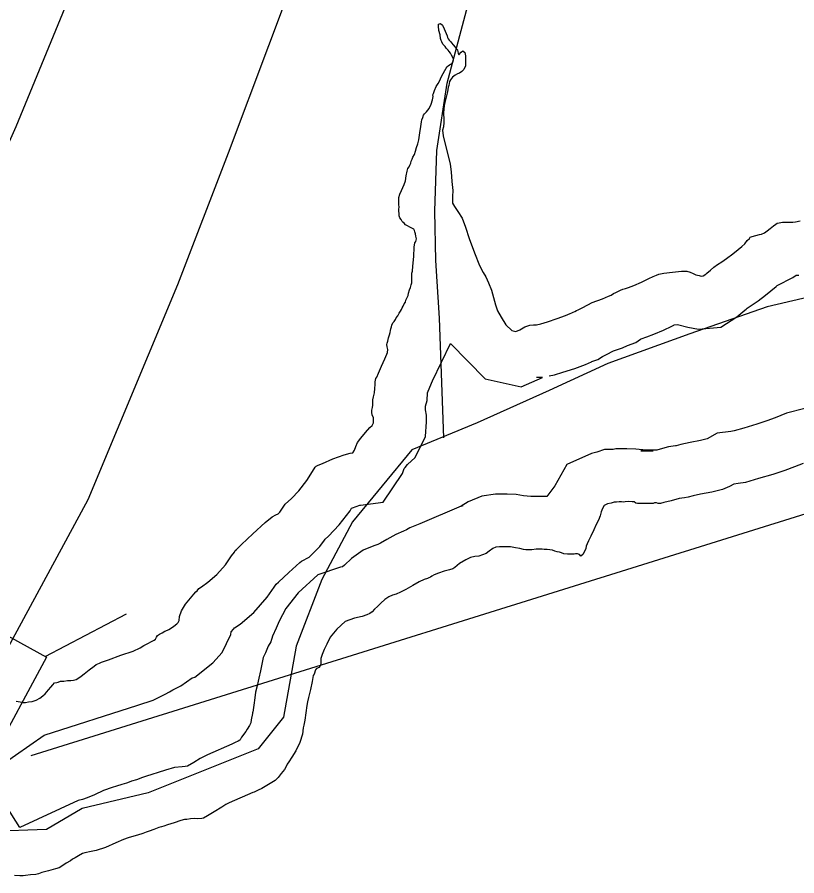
# Model space of a CAD drawing. Extents: x 1662474 to 1856135, y 779280 to 917889.
# Drawn here: x 1732919 to 1734028, y 799234 to 800456 of the extents above; entities that cross this region are included whole.
import ezdxf

# ---------------------------------------------------------------- set-up
doc = ezdxf.new("R2010")
doc.units = 0
for name, color, linetype in [('Exist Boundary Political City Limit New', 7, 'Continuous'), ('Exist Hydrographic Buffer Line', 7, 'Continuous'), ('Exist Hydrographic Lake Shore', 7, 'Continuous'), ('Exist Hydrographic Misc Water Feature', 7, 'Continuous'), ('Exist Road Primary Interstate Divided Center Attributed', 7, 'Continuous'), ('Exist Road Primary Interstate Structure Standard Bridge CELL', 7, 'Continuous'), ('Exist Road Primary Interstate Structure Standard Bridge Number Label', 7, 'Continuous'), ('Map Preparation Boundary City Limit Buffer Line', 7, 'Continuous')]:
    doc.layers.add(name, color=color, linetype=linetype)

msp = doc.modelspace()

# ---------------------------------------------------------------- linework, layer by layer
at = {"layer": 'Exist Boundary Political City Limit New'}
msp.add_lwpolyline([(1734073.6, 800063.8), (1733986.1, 800043.5), (1733875.9, 800005.3), (1733759.5, 799963.1), (1733676.2, 799924.5), (1733573.8, 799878.8), (1733480.6, 799840.2), (1733396.4, 799737.6), (1733352.6, 799655.7), (1733316.4, 799561.1), (1733298.2, 799459.9), (1733262.1, 799415), (1733105.5, 799352.2), (1733012, 799330.1), (1732960.9, 799300.2), (1732881.6, 799297.6)], dxfattribs=at)
at = {"layer": 'Exist Hydrographic Buffer Line'}
for points in [[(1733676.3, 799945.3), (1733683.5, 799947.1), (1733695.6, 799950.5), (1733712.4, 799956), (1733727.7, 799961.7), (1733736.4, 799965.5), (1733736.8, 799965.7), (1733745.1, 799968.7), (1733751.7, 799972.8), (1733757.8, 799975.8), (1733767.6, 799980.8), (1733780.4, 799985.5), (1733787.7, 799988.8), (1733799.3, 799992.7), (1733806.2, 799997.7), (1733807.1, 799998), (1733814.8, 800000.8), (1733824.7, 800004.5), (1733838.7, 800010.6), (1733850.4, 800016.3), (1733853.2, 800017.6), (1733853.7, 800017.8), (1733858.8, 800018.4), (1733873.1, 800014.7), (1733888.4, 800011.8), (1733920.4, 800014.5), (1733943, 800029.3), (1733948.9, 800034.1), (1733954.4, 800038.9), (1733956.1, 800040.4), (1733957.8, 800041.6), (1733963.5, 800045.4), (1733973.1, 800052), (1733983.7, 800060.3), (1733991.5, 800066.5), (1733998.9, 800072.5), (1734000.3, 800073.8), (1734022.6, 800085.2), (1734027.2, 800088.8), (1734031.1, 800088.8)], [(1732876, 799377.4), (1732957.6, 799434.3), (1733091.1, 799477.1), (1733112.6, 799484.4), (1733129.9, 799492.6), (1733135.9, 799496.2), (1733140.9, 799498.7), (1733145.4, 799501.3), (1733152.3, 799504.7), (1733168.4, 799515.9), (1733172.1, 799516.9), (1733197.5, 799537.5), (1733211, 799551.9), (1733223.2, 799577.4), (1733223.6, 799581.3), (1733226.9, 799585.2), (1733228.5, 799587), (1733236.4, 799592.4), (1733255.9, 799609), (1733275.1, 799630.6), (1733284.7, 799644.9), (1733288, 799649), (1733290.9, 799652), (1733305.7, 799665.6), (1733321.3, 799680.1), (1733323.7, 799682.1), (1733334.8, 799687.7), (1733349.9, 799702.8), (1733356.5, 799711.8), (1733357.4, 799713), (1733362.1, 799717.4), (1733377.2, 799733.4), (1733392.8, 799753.6), (1733395.1, 799757.3), (1733396.3, 799757.8), (1733407, 799761.5), (1733407.7, 799761.7), (1733440.1, 799765.8), (1733467.3, 799806.6), (1733469.6, 799813.5), (1733471.2, 799815.3), (1733474.7, 799819.3), (1733485.7, 799829.4), (1733500, 799859.4), (1733501.4, 799879.8), (1733501.4, 799889.6), (1733500.3, 799897.3), (1733500.4, 799897.6), (1733500.4, 799902.5), (1733502.4, 799910.5), (1733502.8, 799921.2), (1733506.3, 799929.1), (1733510.3, 799938.2), (1733535.6, 799991.3)], [(1733535.6, 799991.3), (1733585, 799941.2), (1733636.3, 799929.9), (1733666.7, 799943.1), (1733658.1, 799943.1)], [(1734039.5, 799899.2), (1734013.5, 799892.3), (1733997.6, 799885.9), (1733985.6, 799881.5), (1733971.6, 799876.5), (1733953, 799871.2), (1733939.3, 799867.1), (1733934.3, 799866.4), (1733915.2, 799863.8), (1733900.7, 799856), (1733899, 799855.3), (1733891.2, 799853.3), (1733876.8, 799850.7), (1733863.1, 799847.7), (1733856.9, 799846), (1733855.8, 799845.8), (1733846, 799844.4), (1733830.8, 799840.3), (1733829, 799839.8), (1733813.6, 799839.8), (1733810.5, 799838.8), (1733817.8, 799838.8), (1733814.9, 799838.8), (1733811.6, 799838.8), (1733806.6, 799838.8), (1733824.1, 799838.8), (1733823.9, 799838.9), (1733799.5, 799841.2), (1733786.7, 799841.8), (1733782.6, 799841.4), (1733770.8, 799841.4), (1733767, 799840.9), (1733754.8, 799840.9), (1733743.8, 799836.7), (1733736.1, 799835.2), (1733701.2, 799819.2), (1733684, 799788.8), (1733672.7, 799773.9), (1733662.1, 799773.9), (1733652.1, 799773.9), (1733649.9, 799773.6), (1733639.5, 799774.9), (1733629, 799776.8), (1733616.4, 799777.3), (1733610.1, 799777.3), (1733599.8, 799777.3), (1733580.1, 799774.4), (1733560.9, 799766.4), (1733550.9, 799759.9), (1733553.8, 799760.8)], [(1733550.9, 799759.9), (1733492.2, 799735.1), (1733477.7, 799729.3), (1733473.3, 799726.4), (1733468.9, 799724.7), (1733458.1, 799719.8), (1733445, 799712.7), (1733436.2, 799707.5), (1733432.6, 799705.7), (1733431.1, 799705), (1733426.8, 799703.6), (1733411.5, 799697.4), (1733395.1, 799685.6), (1733385, 799676.4), (1733382.3, 799673.8), (1733379.4, 799673.2), (1733347.2, 799662.5), (1733318.9, 799636.6), (1733301.4, 799614.6), (1733292.1, 799596.4), (1733287.7, 799586.5), (1733282.7, 799575.3), (1733280.3, 799567.2), (1733276.2, 799561.1), (1733272.8, 799551.5), (1733269.3, 799544.8), (1733265.3, 799526), (1733263.1, 799515.3), (1733260.7, 799504.8), (1733258.6, 799495.5), (1733257.4, 799487.7), (1733255.8, 799477.3), (1733254.4, 799467.2), (1733254.3, 799466.7), (1733253.9, 799465.4), (1733252.2, 799456.1), (1733251.7, 799451.8), (1733250, 799448.3), (1733246.6, 799442.8), (1733244.5, 799439.4), (1733238.4, 799431.4), (1733236.7, 799427.6), (1733235.9, 799427.1), (1733233.8, 799425.9), (1733229.3, 799423.9), (1733224.6, 799421.4), (1733190, 799406.3), (1733179.6, 799401.4), (1733170.6, 799395.6), (1733161.7, 799390.2), (1733158.4, 799389.8), (1733154, 799389.4), (1733143, 799388.5), (1733130.4, 799384.6), (1733119.9, 799381.4), (1733110.7, 799378.3), (1733103.2, 799376.1), (1733100.7, 799375.1), (1733097.5, 799374.2), (1733089.3, 799371.1), (1733081.9, 799368.8), (1733076.4, 799366.6), (1733075.1, 799366.1), (1733068.3, 799364.1), (1733060.8, 799361.7), (1733054.4, 799359.9), (1733042.3, 799355.5), (1733029.4, 799349.6), (1733019, 799345.2), (1733012.4, 799343.1), (1733006.3, 799341.7), (1732923, 799303.2), (1732876, 799377.4)]]:
    msp.add_lwpolyline(points, dxfattribs=at)
at = {"layer": 'Exist Hydrographic Lake Shore'}
for points in [[(1733536.1, 800388.7), (1733537.9, 800390.2), (1733539.5, 800392.1), (1733540.2, 800395.2), (1733539.5, 800397.1), (1733537.1, 800401.6), (1733535.5, 800404.4), (1733533.8, 800406.5), (1733532.6, 800408.4), (1733529.5, 800411.5), (1733528, 800413.6), (1733526.1, 800415.7), (1733524.8, 800417.3), (1733523.2, 800420.4), (1733522.5, 800422.2), (1733521.6, 800425.4), (1733520.9, 800430.4), (1733519.2, 800436.7), (1733518.5, 800442.8), (1733518.5, 800445.6), (1733521.6, 800446.4), (1733524.5, 800444.3), (1733526.9, 800438.8), (1733529.5, 800432.2), (1733530.9, 800428.8), (1733531.6, 800426.8), (1733532.4, 800424.9), (1733533.8, 800422.6), (1733535.5, 800420.7), (1733537.1, 800418.9), (1733539.5, 800416), (1733542.4, 800412.8), (1733544, 800411), (1733545.5, 800409.1), (1733546, 800406.2), (1733546.4, 800404.4), (1733547.4, 800402.1), (1733551, 800405.8), (1733553.4, 800407.8), (1733556.2, 800405.2), (1733557.1, 800400.5), (1733557.1, 800391.1), (1733556.9, 800386.3), (1733554.8, 800381.1), (1733551.9, 800378.4), (1733548.4, 800375.8), (1733545.8, 800374.8), (1733542.6, 800372.9), (1733538.5, 800370.3), (1733535.5, 800366.6), (1733534.2, 800364.2), (1733533.8, 800361.4), (1733533.2, 800358.5), (1733532.6, 800356.1), (1733531.9, 800352.8), (1733531.4, 800349.1), (1733530, 800343.8), (1733528.5, 800337.8), (1733527.6, 800334.4), (1733526.6, 800329.9), (1733526.1, 800324.9), (1733525.6, 800319.6), (1733525.6, 800316.5), (1733526.1, 800312.3), (1733526.1, 800305.8), (1733525.6, 800299.7), (1733524.2, 800294.7), (1733525.4, 800286.8), (1733528.5, 800273.2), (1733532.4, 800258.2), (1733535.2, 800246.4), (1733536.6, 800235.4), (1733537.6, 800222), (1733539, 800209.1), (1733538.5, 800200.5), (1733538.5, 800194.7), (1733538.8, 800190.8), (1733541.4, 800186.1), (1733546, 800179.2), (1733552.1, 800169.5), (1733556.9, 800156.9), (1733562.4, 800140.9), (1733570, 800120.4), (1733577.2, 800102.3), (1733582, 800092.4), (1733585.8, 800086.1), (1733589.9, 800077.7), (1733594.1, 800067.4), (1733596.8, 800056.9), (1733599.6, 800046.4), (1733602.8, 800038), (1733607.8, 800029.1), (1733614.5, 800018.1), (1733622.8, 800009.7), (1733628.8, 800008.4), (1733634.2, 800010.8), (1733641.6, 800014.9), (1733648.4, 800017.6), (1733653.6, 800018.1), (1733658.1, 800018.1)], [(1733451, 800012.1), (1733451.6, 800014.9), (1733452.4, 800017.6), (1733453.9, 800020.7), (1733455.5, 800022.8), (1733457.4, 800025.7), (1733458.6, 800028.1), (1733460.8, 800030.9), (1733462.9, 800034.6), (1733464.4, 800037.5), (1733465.8, 800039.6), (1733466.8, 800042.2), (1733468.4, 800044.3), (1733470, 800048), (1733471.5, 800050.4), (1733472, 800053.2), (1733473.6, 800055.9), (1733475.5, 800059.6), (1733476.2, 800063.2), (1733477.5, 800067.9), (1733478.9, 800071.1), (1733479.9, 800074.8), (1733480.5, 800077.9), (1733480.5, 800080.8), (1733480.8, 800083.9), (1733480.5, 800086.9), (1733480.5, 800089.2), (1733480.8, 800091.6), (1733481.5, 800094.4), (1733482.2, 800101.6), (1733483.4, 800115.2), (1733484.1, 800128.3), (1733485.1, 800134.4), (1733486.5, 800136.4), (1733486.8, 800138.3), (1733487.2, 800140.1), (1733486.5, 800144.3), (1733485.8, 800147.2), (1733484.9, 800150.1), (1733484.6, 800151.9), (1733483.6, 800154.1), (1733481.5, 800154.8), (1733477.9, 800156.9), (1733474.4, 800158.8), (1733471.5, 800160.3), (1733469.6, 800162.7), (1733468.1, 800163.8), (1733466.8, 800165.1), (1733465.5, 800167.7), (1733463.6, 800170.3), (1733462.9, 800173.2), (1733462.6, 800176.1), (1733462.4, 800179.5), (1733462.4, 800182.4), (1733462.9, 800185.2), (1733462.4, 800189.2), (1733462.1, 800191.3), (1733462.1, 800194.7), (1733462.4, 800198.9), (1733463.6, 800203.6), (1733466, 800208.9), (1733468.1, 800213.1), (1733470, 800217.6), (1733471.5, 800222.6), (1733472.9, 800229.9), (1733473.9, 800236.4), (1733475.2, 800240.4), (1733476.8, 800242.5), (1733478.1, 800245.1), (1733479.1, 800248), (1733479.9, 800250.9), (1733481.2, 800253.5), (1733482.2, 800256.4), (1733484.4, 800260.1), (1733485.8, 800265.1), (1733487.5, 800270.1), (1733489.4, 800275.3), (1733490.6, 800281.1), (1733492.2, 800290.8), (1733493.6, 800300.2), (1733494.4, 800306.8), (1733495.1, 800309.7), (1733496.5, 800312.6), (1733497.2, 800316), (1733498.9, 800318.1), (1733501.8, 800320.7), (1733505.4, 800325.7), (1733508.2, 800332), (1733510.1, 800338), (1733510.9, 800342.8), (1733510.4, 800344.9), (1733511.6, 800347.2), (1733513.2, 800351.1), (1733515.4, 800356.7), (1733518, 800361.4), (1733520.4, 800365.6), (1733522.5, 800370.3), (1733525.4, 800375.3), (1733527.6, 800379.5), (1733529.5, 800382.9)], [(1733529.5, 800382.9), (1733531.1, 800384.8), (1733532.4, 800386.3), (1733534.2, 800387.6), (1733536.1, 800388.7)], [(1733658.1, 800018.1), (1733664.4, 800019.6), (1733673.9, 800022.2), (1733687.5, 800026.8), (1733699.4, 800031.2), (1733705.9, 800034.1), (1733708.2, 800035.1), (1733710.4, 800035.9), (1733712.5, 800036.7), (1733715.1, 800038.3), (1733717.1, 800039.3), (1733724, 800042.8), (1733737.4, 800049.6), (1733752.1, 800055.1), (1733760.5, 800058.8), (1733764.4, 800060.1), (1733767.6, 800062.4), (1733770.8, 800064), (1733773.9, 800065.6), (1733777.5, 800067.4), (1733780.8, 800068.5), (1733784.4, 800069.5), (1733788.9, 800071.1), (1733796.5, 800074), (1733807.2, 800078.7), (1733818, 800083.9), (1733824.2, 800086.9), (1733828.5, 800088.4), (1733832.1, 800090), (1733839.2, 800091.6), (1733851.6, 800093.1), (1733864.4, 800094.4), (1733872, 800094.4), (1733876.5, 800092.9), (1733880.8, 800091.1), (1733884.6, 800089.2), (1733889.6, 800087.9), (1733892.2, 800087.4), (1733895.1, 800087.6), (1733898.8, 800090), (1733900.4, 800091.3), (1733905.4, 800095.8), (1733910.4, 800099.9), (1733915.6, 800103.6), (1733921.6, 800107.6), (1733928.5, 800112.3), (1733937.1, 800119.1), (1733944.8, 800125.2), (1733950, 800129.4), (1733954.2, 800133.3), (1733957.6, 800138), (1733960.8, 800140.9), (1733962, 800142.8), (1733964.6, 800143.6), (1733969.9, 800144.9), (1733975.1, 800146.4), (1733978.1, 800146.7), (1733982.2, 800148.8), (1733986, 800151.7), (1733990.6, 800154.8), (1733995.1, 800159), (1733998.5, 800161.1), (1734000.4, 800162.4), (1734003.2, 800163.2), (1734007.8, 800164), (1734013.5, 800163.8), (1734019.5, 800163.8), (1734022.8, 800163.8), (1734026.4, 800164.6), (1734032.9, 800166.1)], [(1733066.8, 799548), (1733084.4, 799554.1), (1733094.4, 799558.8), (1733099.6, 799561.9), (1733105.4, 799564.8), (1733110.4, 799567.7), (1733114.2, 799569.6), (1733116.1, 799570.9), (1733117.8, 799573.8), (1733119.2, 799576.1), (1733121.6, 799577.9), (1733125.4, 799580), (1733129.5, 799582.4), (1733133.2, 799583.9), (1733135.2, 799584.5), (1733137.6, 799586.3), (1733142.1, 799589.2), (1733146.4, 799592.6), (1733148.4, 799594.8), (1733149.8, 799597.6), (1733150.2, 799603.1), (1733153.1, 799611.2), (1733158.9, 799620.7), (1733165.8, 799629.1), (1733170.8, 799634.9), (1733173.6, 799638.1), (1733175.2, 799639.9), (1733177.6, 799642.8), (1733181.5, 799645.6), (1733190.6, 799651.9), (1733203.2, 799662.7), (1733215.6, 799676.6), (1733224.2, 799689.5), (1733228.5, 799694.8), (1733229.5, 799697.1), (1733231.4, 799698.4), (1733238.5, 799705.8), (1733254.8, 799720.7), (1733272, 799736.8), (1733282, 799744.9), (1733287.2, 799747.8), (1733290.4, 799749.3), (1733292.8, 799751.7), (1733295.6, 799755.6), (1733300.6, 799762.7), (1733309.4, 799770.8), (1733320.1, 799782.1), (1733331.4, 799796.8), (1733339.5, 799809.4), (1733343.1, 799815.4), (1733344.8, 799817.1), (1733347.4, 799818.4), (1733353.9, 799821), (1733368.6, 799827.6), (1733384.4, 799833.1), (1733392.8, 799835.4), (1733396.8, 799835.9), (1733399.4, 799839.9), (1733401.1, 799845.1), (1733403.5, 799850.4), (1733408, 799856.9), (1733414.9, 799864.8), (1733421.1, 799871.9), (1733424.2, 799874.8), (1733426.1, 799878.7), (1733426.4, 799882.4), (1733426.4, 799884.5), (1733426.1, 799886.3), (1733424.5, 799889.5), (1733424, 799893.7), (1733424, 799896.8), (1733424.8, 799900.2), (1733425.4, 799903.9), (1733425.4, 799906.2), (1733425.4, 799908.9), (1733425.4, 799911.5), (1733426.4, 799915.8), (1733427.8, 799921.2), (1733428, 799927.5), (1733428.5, 799933.3), (1733428.8, 799937), (1733429.2, 799939.1), (1733429.5, 799941.7), (1733430.9, 799943.6), (1733433.2, 799949.3), (1733437.6, 799959.3), (1733442.1, 799969.5), (1733445.2, 799976.1), (1733446, 799978.7), (1733446.4, 799982.9), (1733446, 799984.8), (1733445.8, 799986.9), (1733445.2, 799990), (1733445.5, 799992.1), (1733446.4, 799994.8), (1733447.6, 799999.4), (1733449, 800003.6), (1733450, 800007.1), (1733450.2, 800009.9), (1733451, 800012.1)], [(1734037.1, 799821), (1734024.8, 799816), (1734011.4, 799811), (1733994.4, 799804.9), (1733973.9, 799799.2), (1733955.5, 799793.7), (1733944.8, 799792.1), (1733938.8, 799791.3), (1733932.4, 799787.9), (1733922.4, 799783.9), (1733907.5, 799780), (1733891.5, 799777.1), (1733880.8, 799774.8), (1733873.9, 799772.9), (1733868.6, 799771.9), (1733861.2, 799770.8), (1733849.8, 799767.7), (1733839.2, 799765.1), (1733834.5, 799764), (1733830.9, 799764), (1733828.5, 799764.8), (1733826.1, 799764.8), (1733823.8, 799764), (1733820.6, 799763.8), (1733817.8, 799763.8), (1733814.9, 799763.8), (1733811.6, 799763.8), (1733806.6, 799763.8), (1733801.8, 799763.8), (1733799.4, 799764.2), (1733796.8, 799766.1), (1733794.1, 799766.4), (1733788.9, 799766.6), (1733784.1, 799766.1), (1733781.8, 799765.6), (1733779.1, 799766.4), (1733775.8, 799766.4), (1733772, 799765.9), (1733768.6, 799765.9), (1733764.4, 799764.2), (1733759.1, 799763.2), (1733754.5, 799761.1), (1733752.1, 799756.9), (1733750.2, 799751.9), (1733748.4, 799746.4), (1733746, 799740.4), (1733743.1, 799734.1), (1733739.5, 799726.5), (1733735.5, 799717.6), (1733731.9, 799710.8), (1733730.2, 799706.6), (1733728.8, 799703.1), (1733728, 799700), (1733726.1, 799695.5), (1733724, 799691.3), (1733720.9, 799689.2), (1733719.2, 799691.3), (1733716.4, 799692.1), (1733713.5, 799692.1), (1733711.6, 799691.6), (1733709.2, 799691.6), (1733706.6, 799691.6), (1733702, 799691.6), (1733696.8, 799692.1), (1733693.6, 799693.9), (1733690.6, 799694.8), (1733687.5, 799695.2), (1733684.1, 799696.1), (1733680.8, 799697.4), (1733677.2, 799698.1), (1733673.4, 799698.4), (1733669.1, 799698.4), (1733666, 799698.9), (1733662.1, 799698.9), (1733657.4, 799698.9), (1733651.6, 799698.1), (1733647.4, 799697.9), (1733643.1, 799697.9), (1733639.5, 799698.4), (1733634.2, 799700), (1733628.2, 799700.8), (1733620.9, 799702.1), (1733614.9, 799702.3), (1733610.1, 799702.3), (1733605.4, 799702.3), (1733600.4, 799701.6), (1733595.9, 799699.7), (1733590.6, 799696.3), (1733586.5, 799692.9), (1733581.2, 799690.8), (1733576, 799689.2)], [(1733576, 799689.2), (1733570.5, 799688.4), (1733564.4, 799687.1), (1733557.4, 799683.7), (1733548.4, 799678.4)], [(1733548.4, 799678.4), (1733541.9, 799672.9), (1733539.2, 799671.1), (1733534.2, 799669.5), (1733526.6, 799667.7), (1733518.5, 799664.8), (1733512.5, 799662.4), (1733509.4, 799660.4), (1733507.2, 799659.1), (1733504.9, 799658), (1733502.8, 799657.4), (1733498.2, 799655.6), (1733491.2, 799652.5), (1733482, 799647.5), (1733472.2, 799641.7), (1733464.4, 799637.8), (1733458.4, 799635.1), (1733453.1, 799633.3), (1733447.9, 799631.2), (1733442.4, 799627.2), (1733436.6, 799622), (1733431.9, 799617.3), (1733427.8, 799613.4), (1733424.2, 799609.9), (1733421.1, 799607.6), (1733416.6, 799605.5), (1733410.1, 799603.1), (1733399.4, 799600.8), (1733386, 799596.3), (1733373.9, 799585.2), (1733364.8, 799573.8), (1733359.8, 799564), (1733356.2, 799556.1), (1733353.1, 799549.1), (1733351.4, 799543.3), (1733351.4, 799539.1), (1733351.4, 799534.9), (1733348.8, 799530.7), (1733345, 799529.1), (1733343.8, 799527.2), (1733341.6, 799521.2), (1733340.5, 799519.1), (1733338.8, 799510.8), (1733336.4, 799499.2), (1733333.8, 799487.9), (1733332.4, 799481.9), (1733331.6, 799476.6), (1733330, 799466.1), (1733328.5, 799455.9), (1733327.8, 799451.2), (1733327.1, 799448.8), (1733326.4, 799444.9), (1733325.4, 799435.9), (1733321.6, 799424.1), (1733315.9, 799412.3), (1733310.1, 799402.9), (1733305.9, 799396.3), (1733303.5, 799393.2), (1733302, 799389.8), (1733299.6, 799385.6), (1733295.1, 799380.1), (1733290.4, 799374), (1733286.5, 799369.8), (1733281.5, 799367.2), (1733274.4, 799362.7), (1733267.4, 799358.8), (1733262.1, 799356.4), (1733256.6, 799353.5), (1733254.8, 799352.8), (1733221.1, 799338.1), (1733216.1, 799335.7), (1733210.4, 799332), (1733199.6, 799325.4), (1733189.9, 799319.9), (1733184.6, 799316.5), (1733182.2, 799316), (1733176, 799315.5), (1733171.2, 799315.8), (1733165.8, 799315.2), (1733160.5, 799314.7), (1733157.4, 799314.4), (1733152.4, 799312.9), (1733142.6, 799309.9), (1733133.2, 799306.8), (1733128, 799305.2), (1733124.8, 799303.9), (1733120.9, 799302.9), (1733114, 799300.2), (1733107.2, 799298.1), (1733102.8, 799296.3), (1733098.2, 799294.8), (1733090.4, 799292.4), (1733082, 799289.8), (1733077.2, 799288.4), (1733070.8, 799286.1), (1733059.8, 799281.1), (1733045.2, 799274.8), (1733031.9, 799270.6), (1733022.5, 799268.5), (1733017.8, 799267.4)], [(1732918.2, 799482.9), (1732923.8, 799481.6), (1732927.8, 799480.8), (1732931.4, 799480.8), (1732935.6, 799481.6), (1732940.9, 799482.4), (1732946.4, 799484), (1732951.6, 799486.9), (1732956, 799490.2), (1732959.2, 799493.1), (1732961.5, 799496.1), (1732964.1, 799498.9), (1732967.4, 799502.9), (1732970, 799506.2), (1732972.4, 799508.9), (1732975.8, 799509.2), (1732977.6, 799509.9), (1732981.2, 799511.2), (1732985.8, 799511.2), (1732991.2, 799512.1), (1732995.6, 799512.3), (1732999.4, 799512.6), (1733003.2, 799513.6), (1733007.2, 799516), (1733010.4, 799518.1), (1733014.9, 799521.8), (1733021.9, 799527.2), (1733029, 799532.5), (1733031.9, 799534.9), (1733034, 799535.7), (1733036.4, 799536.8), (1733039.5, 799538.1), (1733049.2, 799541.7), (1733066.8, 799548)], [(1733017.8, 799267.4), (1733015.4, 799266.9), (1733012.5, 799265.9), (1733006.8, 799263), (1733002, 799260.1), (1732998.2, 799258), (1732995.4, 799255.6), (1732988.9, 799252.2), (1732982.9, 799248.2), (1732978.9, 799245.9), (1732973.9, 799244.3), (1732963.9, 799241.7), (1732954.5, 799239.1), (1732949.8, 799237.2), (1732945.8, 799236.4), (1732938.5, 799235.9), (1732931.4, 799234.9), (1732927.8, 799234.4), (1732923.2, 799234.6), (1732915.4, 799234.9)]]:
    msp.add_lwpolyline(points, dxfattribs=at)
at = {"layer": 'Exist Hydrographic Misc Water Feature'}
msp.add_lwpolyline([(1733526.3, 799857.5), (1733519.9, 800027.6), (1733514.8, 800109.7), (1733513.4, 800179.7), (1733516.3, 800265.7), (1733531.2, 800361.6), (1733576.7, 800533.2), (1733597.5, 800611), (1733622.5, 800716.9), (1733622.7, 800730.9)], dxfattribs=at)
at = {"layer": 'Exist Road Primary Interstate Divided Center Attributed'}
for points in [[(1732810.8, 799383.2), (1732884.3, 799519), (1733020.3, 799769.7), (1733147.8, 800075.5), (1733220.1, 800262.4), (1733334.8, 800568.2), (1733419.8, 800810.4), (1733619.6, 801328.6), (1733722.4, 801604.7), (1733956.2, 802246.1), (1734100.7, 802632.6), (1734168.6, 802823.8), (1734301.2, 803184.8), (1734377.7, 803376), (1734535, 803796.5), (1734709.2, 804259.5), (1734858.8, 804675.8), (1735105.3, 805334.2), (1735334.8, 805941.6), (1735446.1, 806295.7), (1735507.6, 806511.1)], [(1735348.6, 806481.6), (1735313.4, 806334.8), (1735210.5, 805982.4), (1735050.3, 805524.1), (1734859.3, 805040.5), (1734718.7, 804707.6), (1734203, 803473.9), (1734106.1, 803211.4), (1733320.2, 801277.4), (1732917.3, 800299.4), (1732688.2, 799785.9)]]:
    msp.add_lwpolyline(points, dxfattribs=at)
at = {"layer": 'Exist Road Primary Interstate Structure Standard Bridge CELL'}
msp.add_line((1732959.2, 799546.1), (1733074.8, 799607), dxfattribs=at)
msp.add_lwpolyline([(1732708.2, 799298.5), (1732868.7, 799596), (1732960.9, 799545.2), (1732800.4, 799247.7)], close=True, dxfattribs=at)
at = {"layer": 'Exist Road Primary Interstate Structure Standard Bridge Number Label'}
msp.add_line((1732939.5, 799405.6), (1735326.4, 800150.8), dxfattribs=at)
at = {"layer": 'Map Preparation Boundary City Limit Buffer Line'}
msp.add_lwpolyline([(1734073.6, 800063.8), (1733986.1, 800043.5), (1733875.9, 800005.3), (1733759.5, 799963.1), (1733676.2, 799924.5), (1733573.8, 799878.8), (1733480.6, 799840.2), (1733396.4, 799737.6), (1733352.6, 799655.7), (1733316.4, 799561.1), (1733298.2, 799459.9), (1733262.1, 799415), (1733105.5, 799352.2), (1733012, 799330.1), (1732960.9, 799300.2), (1732881.6, 799297.6)], dxfattribs=at)

doc.saveas('drawing.dxf')
